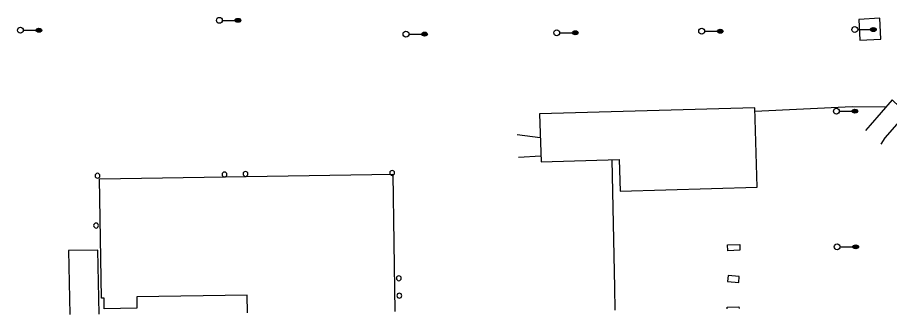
# Model space of a CAD drawing. Extents: x 2145380 to 2156929, y 139568 to 149130.
# Drawn here: x 2146933.1 to 2147379.3, y 142457.3 to 142609.3 of the extents above; entities that cross this region are included whole.
import ezdxf

# ---------------------------------------------------------------- set-up
doc = ezdxf.new("R2010")
doc.units = 0
for name, color, linetype in [('TOPO_Asphalt', 7, 'Continuous'), ('TOPO_Building', 7, 'Continuous'), ('TOPO_DRAIN_Manhole', 7, 'Continuous'), ('TOPO_Light Pole', 7, 'Continuous'), ('TOPO_Misc', 7, 'Continuous'), ('TOPO_Wall Freestanding', 7, 'Continuous')]:
    doc.layers.add(name, color=color, linetype=linetype)

# ---------------------------------------------------------------- blocks, each defined once
blk = doc.blocks.new('LP')
at = {"layer": 'TOPO_Light Pole'}
blk.add_line((3.8, 0), (20.3, 0), dxfattribs=at)
for points in [[(20.3, 0), (27.9, 0)], [(20.3, 0), (23.5, 0)], [(20.8, 1.3), (27.4, 1.3)], [(20.8, 1.3), (23.5, 1.3)], [(23.7, 1.3), (27.4, 1.3)], [(23.7, 0), (27.9, 0)], [(20.8, -1.3), (27.4, -1.3)], [(20.8, -1.3), (23.5, -1.3)], [(23.7, -1.3), (27.4, -1.3)]]:
    blk.add_lwpolyline(points, dxfattribs=at)
blk.add_circle((0, 0), 3.81, dxfattribs=at)
blk.add_ellipse((24.1, 0), major_axis=(3.81, 0), ratio=0.666667, dxfattribs=at)
blk = doc.blocks.new('POST')
at = {"layer": 'TOPO_Misc'}
for start, end in [(90, 180), (180, 270), (360, 90), (270, 0)]:
    blk.add_arc((0, 0), 3.16, start, end, dxfattribs=at)

msp = doc.modelspace()

# ---------------------------------------------------------------- linework, layer by layer
at = {"layer": 'TOPO_Asphalt'}
for points in [[(2147310.38, 142561.33), (2147360.09, 142563.71), (2147377.69, 142563.66)], [(2147238.9, 142459.59), (2147238.79, 142471.18), (2147237.39, 142536.46)]]:
    msp.add_lwpolyline(points, dxfattribs=at)
at = {"layer": 'TOPO_Building'}
for points in [[(2147363.55, 142608.35), (2147364.15, 142597.68), (2147374.84, 142598.29), (2147374.24, 142608.96)], [(2147310.33, 142563.15), (2147200.28, 142559.96), (2147200.99, 142535.41), (2147241.02, 142536.57), (2147241.49, 142520.45), (2147311.5, 142522.47)]]:
    msp.add_lwpolyline(points, close=True, dxfattribs=at)
for points in [[(2147050.82, 142458.12), (2147050.68, 142467.17), (2146994.13, 142466.27), (2146994.23, 142460.48), (2146977.53, 142460.21), (2146977.44, 142465.71), (2146976.07, 142465.69), (2146975.09, 142526.75), (2147125.12, 142529.15), (2147126.25, 142458.79)], [(2146974.9, 142457.4), (2146974.33, 142490.27), (2146959.31, 142490.01), (2146959.88, 142457.26)]]:
    msp.add_lwpolyline(points, dxfattribs=at)
at = {"layer": 'TOPO_DRAIN_Manhole'}
for points in [[(2147296.47, 142492.88), (2147302.62, 142493.08), (2147302.72, 142490.17), (2147296.57, 142489.96)], [(2147302.42, 142476.75), (2147296.73, 142477.25), (2147296.46, 142474.19), (2147302.15, 142473.7)]]:
    msp.add_lwpolyline(points, close=True, dxfattribs=at)
msp.add_lwpolyline([(2147296.2, 142460.22), (2147296.17, 142461.08), (2147302.27, 142461.24), (2147302.3, 142460.29)], dxfattribs=at)
at = {"layer": 'TOPO_Wall Freestanding'}
msp.add_line((2147200.9, 142538.41), (2147189.54, 142537.69), dxfattribs=at)
for points in [[(2147375.01, 142544.51), (2147377, 142547.72), (2147387.9, 142560.17), (2147380.71, 142567.11), (2147369.45, 142554.26), (2147366.95, 142551.39)], [(2147188.79, 142549.49), (2147200.62, 142547.91), (2147200.62, 142547.84)]]:
    msp.add_lwpolyline(points, dxfattribs=at)

# ---------------------------------------------------------------- block references
at = {"layer": 'TOPO_Light Pole', "xscale": 0.39370000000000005, "yscale": 0.3937000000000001}
for p in [(2147036.45, 142607.84), (2147361.51, 142603.13), (2146934.63, 142602.78), (2147131.91, 142600.8), (2147209.02, 142601.49), (2147283.18, 142602.28), (2147352.1, 142561.37), (2147352.48, 142491.93)]:
    msp.add_blockref('LP', p, dxfattribs=at)
at = {"layer": 'TOPO_Misc', "xscale": 0.39370000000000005, "yscale": 0.3937000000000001}
for p in [(2146974.07, 142528.31), (2147039.05, 142528.96), (2147049.78, 142529.25), (2147124.81, 142529.76), (2146973.36, 142502.81), (2147128.24, 142475.85), (2147128.5, 142466.91)]:
    msp.add_blockref('POST', p, dxfattribs=at)

doc.saveas('drawing.dxf')
